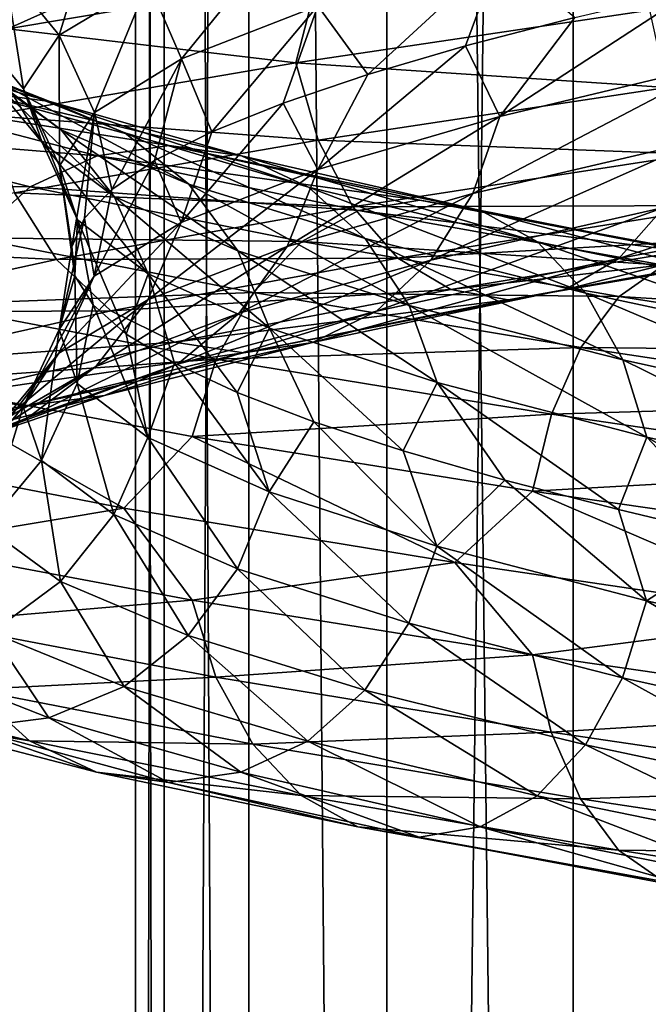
# Model space of a CAD drawing. Header units: metres. Extents: x -109 to 109, y -917 to 389.
# Tile 415 of 656: x -13.9 to -9.02, y -478.09 to -470.45. Entities that reach past the tile are written whole.
import ezdxf

# ---------------------------------------------------------------- set-up
doc = ezdxf.new("R2010")
doc.units = ezdxf.units.M
doc.layers.add('solid_24503124_XXX_01_SW0001', color=7, linetype='CONTINUOUS')

msp = doc.modelspace()

# ---------------------------------------------------------------- linework, layer by layer
at = {"layer": 'solid_24503124_XXX_01_SW0001'}
for points in [[(-13, -410), (-13, -535), (-12.778495, -535, 2.389471)], [(-12.778631, -410, -2.388798), (-12.778495, -535, -2.389471), (-13, -535)], [(-12.778631, -410, -2.388798), (-13, -535), (-13, -410)], [(-13, -410), (-12.778495, -535, 2.389471), (-12.778644, -410, 2.388729)], [(-12.778644, -410, 2.388729), (-12.778495, -535, 2.389471), (-12.122266, -535, 4.695816)], [(-12.778644, -410, 2.388729), (-12.122266, -535, 4.695816), (-12.122123, -410, 4.696183)], [(-12.122127, -410, -4.696173), (-12.778495, -535, -2.389471), (-12.778631, -410, -2.388798)], [(-12.122127, -410, -4.696173), (-12.122266, -535, -4.695816), (-12.778495, -535, -2.389471)], [(-12.122123, -410, 4.696183), (-12.122266, -535, 4.695816), (-11.053084, -535, 6.843201)], [(-12.122127, -410, -4.696173), (-11.053084, -535, -6.843201), (-12.122266, -535, -4.695816)], [(-11.052748, -410, -6.843724), (-11.053084, -535, -6.843201), (-12.122127, -410, -4.696173)], [(-12.122123, -410, 4.696183), (-11.053084, -535, 6.843201), (-11.052835, -410, 6.84358)], [(-11.052835, -410, 6.84358), (-11.053084, -535, 6.843201), (-9.606456, -535, 8.758754)], [(-9.607092, -410, -8.758067), (-9.606456, -535, -8.758754), (-11.053084, -535, -6.843201)], [(-9.607092, -410, -8.758067), (-11.053084, -535, -6.843201), (-11.052748, -410, -6.843724)], [(-11.052835, -410, 6.84358), (-9.606456, -535, 8.758754), (-9.607066, -410, 8.758096)], [(-7.834121, -410, -10.374312), (-9.606456, -535, -8.758754), (-9.607092, -410, -8.758067)], [(-9.607066, -410, 8.758096), (-9.606456, -535, 8.758754), (-7.834294, -410, 10.374181)], [(-7.834294, -410, 10.374181), (-9.606456, -535, 8.758754), (-7.834196, -535, 10.374236)], [(-7.834121, -410, -10.374312), (-7.834196, -535, -10.374236), (-9.606456, -535, -8.758754)], [(-11.757265, -469.511169, 14.799357), (-14.145024, -469.920959, 12.53507), (-13.991674, -470.517242, 12.852654)], [(-11.757265, -469.511169, 14.799357), (-13.991674, -470.517242, 12.852654), (-11.583611, -470.112671, 15.060498)], [(-13.591951, -470.566956, 2.785481), (-14.016327, -470.048187, 2.872451), (-13.305363, -469.633606, 5.260078)], [(-12.902514, -470.152374, 5.100818), (-13.591951, -470.566956, 2.785481), (-13.305363, -469.633606, 5.260078)], [(-12.644015, -470.751587, 4.998624), (-12.902514, -470.152374, 5.100818), (-11.822793, -469.73938, 7.261526)], [(-11.585926, -470.338593, 7.116043), (-12.644015, -470.751587, 4.998624), (-11.822793, -469.73938, 7.261526)], [(-10.175482, -469.927216, 9.017332), (-11.199347, -470.872375, 7.537467), (-11.585926, -470.338593, 7.116043)], [(-10.175482, -469.927216, 9.017332), (-10.441538, -470.650421, 8.555765), (-11.199347, -470.872375, 7.537467)], [(-10.175482, -469.927216, 9.017332), (-9.593505, -470.429321, 9.497276), (-10.441538, -470.650421, 8.555765)], [(-13.869107, -470.983154, 0.386018), (-14.302135, -470.464386, 0.398071), (-14.016327, -470.048187, 2.872451)], [(-13.591951, -470.566956, 2.785481), (-13.869107, -470.983154, 0.386018), (-14.016327, -470.048187, 2.872451)], [(-11.583611, -470.112671, 15.060498), (-13.991674, -470.517242, 12.852654), (-11.758463, -470.781616, 14.800864)], [(-13.319641, -471.166168, 2.729675), (-13.591951, -470.566956, 2.785481), (-12.902514, -470.152374, 5.100818)], [(-12.644015, -470.751587, 4.998624), (-13.319641, -471.166168, 2.729675), (-12.902514, -470.152374, 5.100818)], [(-11.583611, -470.112671, 15.060498), (-11.758463, -470.781616, 14.800864), (-9.012571, -470.373444, 16.614918)], [(-10.176923, -471.197662, 9.018608), (-9.593505, -470.429321, 9.497276), (-8.664467, -470.209412, 10.352576)], [(-8.459002, -470.787872, 10.647696), (-10.176923, -471.197662, 9.018608), (-8.664467, -470.209412, 10.352576)], [(-11.585926, -470.338593, 7.116043), (-12.409082, -471.316742, 5.315182), (-12.644015, -470.751587, 4.998624)], [(-11.585926, -470.338593, 7.116043), (-11.856711, -471.094299, 6.455099), (-12.409082, -471.316742, 5.315182)], [(-11.585926, -470.338593, 7.116043), (-11.199347, -470.872375, 7.537467), (-11.856711, -471.094299, 6.455099)], [(-9.012571, -470.373444, 16.614918), (-11.758463, -470.781616, 14.800864), (-8.880037, -470.972656, 16.370586)], [(-13.725513, -471.40097, -2.025509), (-14.154058, -470.882202, -2.08875), (-14.302135, -470.464386, 0.398071)], [(-13.869107, -470.983154, 0.386018), (-13.725513, -471.40097, -2.025509), (-14.302135, -470.464386, 0.398071)], [(-10.176923, -471.197662, 9.018608), (-10.441538, -470.650421, 8.555765), (-9.593505, -470.429321, 9.497276)], [(-13.577887, -471.301605, -4.512088), (-14.111754, -470.903687, -4.689499), (-14.710581, -470.484283, -2.170878)], [(-14.154058, -470.882202, -2.08875), (-13.577887, -471.301605, -4.512088), (-14.710581, -470.484283, -2.170878)], [(-13.991674, -470.517242, 12.852654), (-14.146465, -471.191406, 12.536346), (-11.758463, -470.781616, 14.800864)], [(-13.666073, -471.081512, -7.380233), (-14.294141, -470.999908, -7.719415), (-15.417265, -470.578918, -5.123335)], [(-14.739848, -470.660492, -4.898222), (-13.666073, -471.081512, -7.380233), (-15.417265, -470.578918, -5.123335)], [(-13.591244, -471.582367, 0.378285), (-13.869107, -470.983154, 0.386018), (-13.591951, -470.566956, 2.785481)], [(-13.319641, -471.166168, 2.729675), (-13.591244, -471.582367, 0.378285), (-13.591951, -470.566956, 2.785481)], [(-13.083735, -471.324707, -7.065747), (-13.666073, -471.081512, -7.380233), (-14.739848, -470.660492, -4.898222)], [(-14.111754, -470.903687, -4.689499), (-13.083735, -471.324707, -7.065747), (-14.739848, -470.660492, -4.898222)], [(-11.587566, -471.609039, 7.11705), (-11.199347, -470.872375, 7.537467), (-10.441538, -470.650421, 8.555765)], [(-10.176923, -471.197662, 9.018608), (-11.587566, -471.609039, 7.11705), (-10.441538, -470.650421, 8.555765)], [(-11.758463, -470.781616, 14.800864), (-14.146465, -471.191406, 12.536346), (-11.585548, -471.380829, 14.583211)], [(-12.644015, -470.751587, 4.998624), (-13.183804, -471.763611, 2.902248), (-13.319641, -471.166168, 2.729675)], [(-12.644015, -470.751587, 4.998624), (-12.853251, -471.540161, 4.125592), (-13.183804, -471.763611, 2.902248)], [(-12.644015, -470.751587, 4.998624), (-12.409082, -471.316742, 5.315182), (-12.853251, -471.540161, 4.125592)], [(-11.758463, -470.781616, 14.800864), (-11.585548, -471.380829, 14.583211), (-8.880037, -470.972656, 16.370586)], [(-10.386209, -471.796265, 9.204075), (-10.176923, -471.197662, 9.018608), (-8.459002, -470.787872, 10.647696)], [(-8.632959, -471.386475, 10.866664), (-10.386209, -471.796265, 9.204075), (-8.459002, -470.787872, 10.647696)], [(-13.166786, -471.820374, -4.375475), (-13.577887, -471.301605, -4.512088), (-14.154058, -470.882202, -2.08875)], [(-13.725513, -471.40097, -2.025509), (-13.166786, -471.820374, -4.375475), (-14.154058, -470.882202, -2.08875)], [(-12.588758, -471.722595, -6.798439), (-13.083735, -471.324707, -7.065747), (-14.111754, -470.903687, -4.689499)], [(-13.577887, -471.301605, -4.512088), (-12.588758, -471.722595, -6.798439), (-14.111754, -470.903687, -4.689499)], [(-11.587566, -471.609039, 7.11705), (-11.856711, -471.094299, 6.455099), (-11.199347, -470.872375, 7.537467)], [(-14.294141, -470.999908, -7.719415), (-12.739417, -471.422516, -10.082282), (-14.922436, -471.079895, -8.05872)], [(-12.179662, -471.50412, -9.639278), (-12.739417, -471.422516, -10.082282), (-14.294141, -470.999908, -7.719415)], [(-13.666073, -471.081512, -7.380233), (-12.179662, -471.50412, -9.639278), (-14.294141, -470.999908, -7.719415)], [(-13.450525, -472.000153, -1.984928), (-13.725513, -471.40097, -2.025509), (-13.869107, -470.983154, 0.386018)], [(-13.591244, -471.582367, 0.378285), (-13.450525, -472.000153, -1.984928), (-13.869107, -470.983154, 0.386018)], [(-8.880037, -470.972656, 16.370586), (-11.585548, -471.380829, 14.583211), (-8.673493, -471.491425, 15.989818)], [(-14.922436, -471.079895, -8.05872), (-13.299375, -471.502502, -10.525446), (-15.505456, -471.321472, -8.373574)], [(-12.739417, -471.422516, -10.082282), (-13.299375, -471.502502, -10.525446), (-14.922436, -471.079895, -8.05872)], [(-11.660663, -471.747314, -9.22853), (-12.179662, -471.50412, -9.639278), (-13.666073, -471.081512, -7.380233)], [(-13.083735, -471.324707, -7.065747), (-11.660663, -471.747314, -9.22853), (-13.666073, -471.081512, -7.380233)], [(-12.645805, -472.022034, 4.999332), (-12.409082, -471.316742, 5.315182), (-11.856711, -471.094299, 6.455099)], [(-11.587566, -471.609039, 7.11705), (-12.645805, -472.022034, 4.999332), (-11.856711, -471.094299, 6.455099)], [(-14.146465, -471.191406, 12.536346), (-13.938435, -471.790619, 12.351994), (-11.585548, -471.380829, 14.583211)], [(-13.319641, -471.166168, 2.729675), (-13.493729, -472.210358, 0.398705), (-13.591244, -471.582367, 0.378285)], [(-13.319641, -471.166168, 2.729675), (-13.397839, -471.986786, 1.657607), (-13.493729, -472.210358, 0.398705)], [(-13.319641, -471.166168, 2.729675), (-13.183804, -471.763611, 2.902248), (-13.397839, -471.986786, 1.657607)], [(-11.825863, -472.207642, 7.263412), (-11.587566, -471.609039, 7.11705), (-10.176923, -471.197662, 9.018608)], [(-10.386209, -471.796265, 9.204075), (-11.825863, -472.207642, 7.263412), (-10.176923, -471.197662, 9.018608)], [(-12.207605, -472.241364, -6.592601), (-12.588758, -471.722595, -6.798439), (-13.577887, -471.301605, -4.512088)], [(-13.166786, -471.820374, -4.375475), (-12.207605, -472.241364, -6.592601), (-13.577887, -471.301605, -4.512088)], [(-12.645805, -472.022034, 4.999332), (-12.853251, -471.540161, 4.125592), (-12.409082, -471.316742, 5.315182)], [(-15.505456, -471.321472, -8.373574), (-13.818981, -471.74408, -10.936676), (-16.001455, -471.717957, -8.641434)], [(-13.299375, -471.502502, -10.525446), (-13.818981, -471.74408, -10.936676), (-15.505456, -471.321472, -8.373574)], [(-11.585548, -471.380829, 14.583211), (-13.938435, -471.790619, 12.351994), (-11.316076, -471.899597, 14.244014)], [(-11.219522, -472.145233, -8.879401), (-11.660663, -471.747314, -9.22853), (-13.083735, -471.324707, -7.065747)], [(-12.588758, -471.722595, -6.798439), (-11.219522, -472.145233, -8.879401), (-13.083735, -471.324707, -7.065747)], [(-11.585548, -471.380829, 14.583211), (-11.316076, -471.899597, 14.244014), (-8.673493, -471.491425, 15.989818)], [(-10.711472, -472.314026, 9.492316), (-10.386209, -471.796265, 9.204075), (-8.632959, -471.386475, 10.866664)], [(-8.903316, -471.904236, 11.206972), (-10.711472, -472.314026, 9.492316), (-8.632959, -471.386475, 10.866664)], [(-12.902993, -472.419556, -4.287814), (-13.166786, -471.820374, -4.375475), (-13.725513, -471.40097, -2.025509)], [(-13.450525, -472.000153, -1.984928), (-12.902993, -472.419556, -4.287814), (-13.725513, -471.40097, -2.025509)], [(-12.739417, -471.422516, -10.082282), (-10.79698, -471.846741, -12.138271), (-13.299375, -471.502502, -10.525446)], [(-10.322574, -471.928345, -11.604929), (-10.79698, -471.846741, -12.138271), (-12.739417, -471.422516, -10.082282)], [(-12.179662, -471.50412, -9.639278), (-10.322574, -471.928345, -11.604929), (-12.739417, -471.422516, -10.082282)], [(-13.299375, -471.502502, -10.525446), (-11.271559, -471.926727, -12.671805), (-13.818981, -471.74408, -10.936676)], [(-13.321527, -472.436615, 2.730061), (-13.183804, -471.763611, 2.902248), (-12.853251, -471.540161, 4.125592)], [(-12.645805, -472.022034, 4.999332), (-13.321527, -472.436615, 2.730061), (-12.853251, -471.540161, 4.125592)], [(-10.79698, -471.846741, -12.138271), (-11.271559, -471.926727, -12.671805), (-13.299375, -471.502502, -10.525446)], [(-9.882709, -472.171539, -11.110421), (-10.322574, -471.928345, -11.604929), (-12.179662, -471.50412, -9.639278)], [(-11.660663, -471.747314, -9.22853), (-9.882709, -472.171539, -11.110421), (-12.179662, -471.50412, -9.639278)], [(-8.673493, -471.491425, 15.989818), (-11.316076, -471.899597, 14.244014), (-8.405268, -471.889313, 15.495337)], [(-9.253984, -472.30072, 11.648375), (-8.903316, -471.904236, 11.206972), (-6.824172, -471.496063, 12.580544)], [(-7.092951, -471.892548, 13.076045), (-9.253984, -472.30072, 11.648375), (-6.824172, -471.496063, 12.580544)], [(-13.591244, -471.582367, 0.378285), (-13.493729, -472.210358, 0.398705), (-13.471288, -472.434937, -0.866847)], [(-13.591244, -471.582367, 0.378285), (-13.471288, -472.434937, -0.866847), (-13.450525, -472.000153, -1.984928)], [(-12.905865, -472.620636, 5.102142), (-12.645805, -472.022034, 4.999332), (-11.587566, -471.609039, 7.11705)], [(-11.825863, -472.207642, 7.263412), (-12.905865, -472.620636, 5.102142), (-11.587566, -471.609039, 7.11705)], [(-13.818981, -471.74408, -10.936676), (-14.261033, -472.140594, -11.286526), (-16.001455, -471.717957, -8.641434)], [(-13.818981, -471.74408, -10.936676), (-11.711939, -472.168304, -13.166893), (-14.261033, -472.140594, -11.286526)], [(-11.271559, -471.926727, -12.671805), (-11.711939, -472.168304, -13.166893), (-13.818981, -471.74408, -10.936676)], [(-13.321527, -472.436615, 2.730061), (-13.397839, -471.986786, 1.657607), (-13.183804, -471.763611, 2.902248)], [(-10.879827, -472.664001, -8.610558), (-11.219522, -472.145233, -8.879401), (-12.588758, -471.722595, -6.798439)], [(-12.207605, -472.241364, -6.592601), (-10.879827, -472.664001, -8.610558), (-12.588758, -471.722595, -6.798439)], [(-9.508831, -472.569427, -10.690097), (-9.882709, -472.171539, -11.110421), (-11.660663, -471.747314, -9.22853)], [(-11.219522, -472.145233, -8.879401), (-9.508831, -472.569427, -10.690097), (-11.660663, -471.747314, -9.22853)], [(-13.938435, -471.790619, 12.351994), (-15.870469, -472.201996, 9.747597), (-13.614235, -472.309387, 12.064693)], [(-13.938435, -471.790619, 12.351994), (-13.614235, -472.309387, 12.064693), (-11.316076, -471.899597, 14.244014)], [(-11.96303, -472.840576, -6.460521), (-12.207605, -472.241364, -6.592601), (-13.166786, -471.820374, -4.375475)], [(-12.902993, -472.419556, -4.287814), (-11.96303, -472.840576, -6.460521), (-13.166786, -471.820374, -4.375475)], [(-12.196211, -472.725403, 7.490878), (-11.825863, -472.207642, 7.263412), (-10.386209, -471.796265, 9.204075)], [(-10.711472, -472.314026, 9.492316), (-12.196211, -472.725403, 7.490878), (-10.386209, -471.796265, 9.204075)], [(-10.79698, -471.846741, -12.138271), (-8.528322, -472.272583, -13.827754), (-11.271559, -471.926727, -12.671805)], [(-8.153598, -472.354156, -13.220179), (-8.528322, -472.272583, -13.827754), (-10.79698, -471.846741, -12.138271)], [(-10.322574, -471.928345, -11.604929), (-8.153598, -472.354156, -13.220179), (-10.79698, -471.846741, -12.138271)], [(-11.316076, -471.899597, 14.244014), (-13.614235, -472.309387, 12.064693), (-10.966129, -472.297485, 13.803522)], [(-11.271559, -471.926727, -12.671805), (-8.903182, -472.35257, -14.435549), (-11.711939, -472.168304, -13.166893)], [(-11.316076, -471.899597, 14.244014), (-10.966129, -472.297485, 13.803522), (-8.405268, -471.889313, 15.495337)], [(-8.528322, -472.272583, -13.827754), (-8.903182, -472.35257, -14.435549), (-11.271559, -471.926727, -12.671805)], [(-11.133358, -472.71051, 9.866184), (-10.711472, -472.314026, 9.492316), (-8.903316, -471.904236, 11.206972)], [(-9.253984, -472.30072, 11.648375), (-11.133358, -472.71051, 9.866184), (-8.903316, -471.904236, 11.206972)], [(-8.405268, -471.889313, 15.495337), (-10.966129, -472.297485, 13.803522), (-8.089703, -472.132507, 14.913583)], [(-7.806157, -472.597351, -12.65684), (-8.153598, -472.354156, -13.220179), (-10.322574, -471.928345, -11.604929)], [(-9.882709, -472.171539, -11.110421), (-7.806157, -472.597351, -12.65684), (-10.322574, -471.928345, -11.604929)], [(-9.666177, -472.542297, 12.167217), (-9.253984, -472.30072, 11.648375), (-7.092951, -471.892548, 13.076045)], [(-7.408886, -472.134125, 13.658481), (-9.666177, -472.542297, 12.167217), (-7.092951, -471.892548, 13.076045)], [(-13.593167, -472.852814, 0.378338), (-13.493729, -472.210358, 0.398705), (-13.397839, -471.986786, 1.657607)], [(-13.321527, -472.436615, 2.730061), (-13.593167, -472.852814, 0.378338), (-13.397839, -471.986786, 1.657607)], [(-13.450525, -472.000153, -1.984928), (-13.471288, -472.434937, -0.866847), (-13.330513, -472.660645, -2.128433)], [(-13.450525, -472.000153, -1.984928), (-13.330513, -472.660645, -2.128433), (-13.072596, -472.886536, -3.369804)], [(-13.450525, -472.000153, -1.984928), (-13.072596, -472.886536, -3.369804), (-12.902993, -472.419556, -4.287814)], [(-13.595482, -473.035217, 2.786204), (-13.321527, -472.436615, 2.730061), (-12.645805, -472.022034, 4.999332)], [(-12.905865, -472.620636, 5.102142), (-13.595482, -473.035217, 2.786204), (-12.645805, -472.022034, 4.999332)], [(-14.261033, -472.140594, -11.286526), (-12.086589, -472.564789, -13.588085), (-14.601842, -472.658356, -11.556251)], [(-11.711939, -472.168304, -13.166893), (-12.086589, -472.564789, -13.588085), (-14.261033, -472.140594, -11.286526)], [(-9.22093, -473.088196, -10.366431), (-9.508831, -472.569427, -10.690097), (-11.219522, -472.145233, -8.879401)], [(-10.879827, -472.664001, -8.610558), (-9.22093, -473.088196, -10.366431), (-11.219522, -472.145233, -8.879401)], [(-10.966129, -472.297485, 13.803522), (-10.55442, -472.54068, 13.285285), (-8.089703, -472.132507, 14.913583)], [(-8.089703, -472.132507, 14.913583), (-10.55442, -472.54068, 13.285285), (-7.749356, -472.214111, 14.286145)], [(-10.110378, -472.622284, 12.726353), (-9.666177, -472.542297, 12.167217), (-7.408886, -472.134125, 13.658481)], [(-7.749356, -472.214111, 14.286145), (-10.110378, -472.622284, 12.726353), (-7.408886, -472.134125, 13.658481)], [(-15.870469, -472.201996, 9.747597), (-15.501332, -472.720764, 9.520874), (-13.614235, -472.309387, 12.064693)], [(-13.593167, -472.852814, 0.378338), (-13.471288, -472.434937, -0.866847), (-13.493729, -472.210358, 0.398705)], [(-13.310034, -473.138397, 5.261925), (-12.905865, -472.620636, 5.102142), (-11.825863, -472.207642, 7.263412)], [(-12.196211, -472.725403, 7.490878), (-13.310034, -473.138397, 5.261925), (-11.825863, -472.207642, 7.263412)], [(-11.711939, -472.168304, -13.166893), (-9.25103, -472.594147, -14.999546), (-12.086589, -472.564789, -13.588085)], [(-8.903182, -472.35257, -14.435549), (-9.25103, -472.594147, -14.999546), (-11.711939, -472.168304, -13.166893)], [(-10.55442, -472.54068, 13.285285), (-10.110378, -472.622284, 12.726353), (-7.749356, -472.214111, 14.286145)], [(-7.510839, -472.99527, -12.178014), (-7.806157, -472.597351, -12.65684), (-9.882709, -472.171539, -11.110421)], [(-9.508831, -472.569427, -10.690097), (-7.510839, -472.99527, -12.178014), (-9.882709, -472.171539, -11.110421)], [(-13.614235, -472.309387, 12.064693), (-15.501332, -472.720764, 9.520874), (-13.193218, -472.707275, 11.691597)], [(-13.614235, -472.309387, 12.064693), (-13.193218, -472.707275, 11.691597), (-10.966129, -472.297485, 13.803522)], [(-10.966129, -472.297485, 13.803522), (-13.193218, -472.707275, 11.691597), (-10.55442, -472.54068, 13.285285)], [(-10.661853, -473.263184, -8.438047), (-10.879827, -472.664001, -8.610558), (-12.207605, -472.241364, -6.592601)], [(-11.96303, -472.840576, -6.460521), (-10.661853, -473.263184, -8.438047), (-12.207605, -472.241364, -6.592601)], [(-11.629261, -472.952087, 10.305645), (-11.133358, -472.71051, 9.866184), (-9.253984, -472.30072, 11.648375)], [(-9.666177, -472.542297, 12.167217), (-11.629261, -472.952087, 10.305645), (-9.253984, -472.30072, 11.648375)], [(-12.676575, -473.121887, 7.785916), (-12.196211, -472.725403, 7.490878), (-10.711472, -472.314026, 9.492316)], [(-11.133358, -472.71051, 9.866184), (-12.676575, -473.121887, 7.785916), (-10.711472, -472.314026, 9.492316)], [(-8.903182, -472.35257, -14.435549), (-6.264426, -472.779968, -15.760304), (-9.25103, -472.594147, -14.999546)], [(-13.872708, -473.451416, 0.386119), (-13.593167, -472.852814, 0.378338), (-13.321527, -472.436615, 2.730061)], [(-13.595482, -473.035217, 2.786204), (-13.872708, -473.451416, 0.386119), (-13.321527, -472.436615, 2.730061)], [(-13.593167, -472.852814, 0.378338), (-13.45243, -473.270599, -1.985209), (-13.471288, -472.434937, -0.866847)], [(-13.45243, -473.270599, -1.985209), (-13.330513, -472.660645, -2.128433), (-13.471288, -472.434937, -0.866847)], [(-12.902993, -472.419556, -4.287814), (-13.072596, -472.886536, -3.369804), (-12.699225, -473.11261, -4.579568)], [(-12.902993, -472.419556, -4.287814), (-12.699225, -473.11261, -4.579568), (-12.212435, -473.339691, -5.751922)], [(-12.902993, -472.419556, -4.287814), (-12.212435, -473.339691, -5.751922), (-11.96303, -472.840576, -6.460521)], [(-12.086589, -472.564789, -13.588085), (-12.375433, -473.08255, -13.912812), (-14.601842, -472.658356, -11.556251)], [(-13.193218, -472.707275, 11.691597), (-12.697895, -472.95047, 11.252649), (-10.55442, -472.54068, 13.285285)], [(-10.55442, -472.54068, 13.285285), (-12.697895, -472.95047, 11.252649), (-10.110378, -472.622284, 12.726353)], [(-12.086589, -472.564789, -13.588085), (-9.546958, -472.990631, -15.479362), (-12.375433, -473.08255, -13.912812)], [(-12.163674, -473.032074, 10.779233), (-11.629261, -472.952087, 10.305645), (-9.666177, -472.542297, 12.167217)], [(-10.110378, -472.622284, 12.726353), (-12.163674, -473.032074, 10.779233), (-9.666177, -472.542297, 12.167217)], [(-9.25103, -472.594147, -14.999546), (-9.546958, -472.990631, -15.479362), (-12.086589, -472.564789, -13.588085)], [(-9.25103, -472.594147, -14.999546), (-6.509177, -473.021545, -16.37606), (-9.546958, -472.990631, -15.479362)], [(-7.283432, -473.514038, -11.809298), (-7.510839, -472.99527, -12.178014), (-9.508831, -472.569427, -10.690097)], [(-9.22093, -473.088196, -10.366431), (-7.283432, -473.514038, -11.809298), (-9.508831, -472.569427, -10.690097)], [(-6.264426, -472.779968, -15.760304), (-6.509177, -473.021545, -16.37606), (-9.25103, -472.594147, -14.999546)], [(-14.601842, -472.658356, -11.556251), (-12.375433, -473.08255, -13.912812), (-14.821133, -473.256927, -11.729802)], [(-14.021248, -473.552979, 2.873459), (-13.595482, -473.035217, 2.786204), (-12.905865, -472.620636, 5.102142)], [(-13.310034, -473.138397, 5.261925), (-14.021248, -473.552979, 2.873459), (-12.905865, -472.620636, 5.102142)], [(-13.45243, -473.270599, -1.985209), (-12.904819, -473.690002, -4.288421), (-13.330513, -472.660645, -2.128433)], [(-12.904819, -473.690002, -4.288421), (-13.072596, -472.886536, -3.369804), (-13.330513, -472.660645, -2.128433)], [(-12.697895, -472.95047, 11.252649), (-12.163674, -473.032074, 10.779233), (-10.110378, -472.622284, 12.726353)], [(-9.036192, -473.687408, -10.158743), (-9.22093, -473.088196, -10.366431), (-10.879827, -472.664001, -8.610558)], [(-10.661853, -473.263184, -8.438047), (-9.036192, -473.687408, -10.158743), (-10.879827, -472.664001, -8.610558)], [(-15.501332, -472.720764, 9.520874), (-15.021957, -473.118652, 9.226443), (-13.193218, -472.707275, 11.691597)], [(-13.193218, -472.707275, 11.691597), (-15.021957, -473.118652, 9.226443), (-12.697895, -472.95047, 11.252649)], [(-13.834268, -473.534882, 5.469173), (-13.310034, -473.138397, 5.261925), (-12.196211, -472.725403, 7.490878)], [(-12.676575, -473.121887, 7.785916), (-13.834268, -473.534882, 5.469173), (-12.196211, -472.725403, 7.490878)], [(-13.241217, -473.363464, 8.132718), (-12.676575, -473.121887, 7.785916), (-11.133358, -472.71051, 9.866184)], [(-11.629261, -472.952087, 10.305645), (-13.241217, -473.363464, 8.132718), (-11.133358, -472.71051, 9.866184)], [(-11.96303, -472.840576, -6.460521), (-12.212435, -473.339691, -5.751922), (-11.61824, -473.567261, -6.873638)], [(-11.96303, -472.840576, -6.460521), (-11.61824, -473.567261, -6.873638), (-10.924497, -473.794434, -7.931046)], [(-11.96303, -472.840576, -6.460521), (-10.924497, -473.794434, -7.931046), (-10.661853, -473.263184, -8.438047)], [(-13.872708, -473.451416, 0.386119), (-13.729076, -473.869202, -2.026035), (-13.593167, -472.852814, 0.378338)], [(-13.729076, -473.869202, -2.026035), (-13.45243, -473.270599, -1.985209), (-13.593167, -472.852814, 0.378338)], [(-12.904819, -473.690002, -4.288421), (-12.699225, -473.11261, -4.579568), (-13.072596, -472.886536, -3.369804)], [(-15.021957, -473.118652, 9.226443), (-14.457976, -473.361847, 8.880048), (-12.697895, -472.95047, 11.252649)], [(-12.697895, -472.95047, 11.252649), (-14.457976, -473.361847, 8.880048), (-12.163674, -473.032074, 10.779233)], [(-13.849707, -473.443451, 8.506451), (-13.241217, -473.363464, 8.132718), (-11.629261, -472.952087, 10.305645)], [(-12.163674, -473.032074, 10.779233), (-13.849707, -473.443451, 8.506451), (-11.629261, -472.952087, 10.305645)], [(-9.546958, -472.990631, -15.479362), (-9.775111, -473.508392, -15.849287), (-12.375433, -473.08255, -13.912812)], [(-9.546958, -472.990631, -15.479362), (-6.717397, -473.41806, -16.899908), (-9.775111, -473.508392, -15.849287)], [(-6.509177, -473.021545, -16.37606), (-6.717397, -473.41806, -16.899908), (-9.546958, -472.990631, -15.479362)], [(-14.457976, -473.361847, 8.880048), (-13.849707, -473.443451, 8.506451), (-12.163674, -473.032074, 10.779233)], [(-14.307157, -473.969177, 0.398211), (-13.872708, -473.451416, 0.386119), (-13.595482, -473.035217, 2.786204)], [(-14.021248, -473.552979, 2.873459), (-14.307157, -473.969177, 0.398211), (-13.595482, -473.035217, 2.786204)], [(-12.375433, -473.08255, -13.912812), (-12.561287, -473.681152, -14.121755), (-14.821133, -473.256927, -11.729802)], [(-14.573494, -473.949463, 2.986634), (-14.021248, -473.552979, 2.873459), (-13.310034, -473.138397, 5.261925)], [(-13.834268, -473.534882, 5.469173), (-14.573494, -473.949463, 2.986634), (-13.310034, -473.138397, 5.261925)], [(-14.450476, -473.776459, 5.712781), (-13.834268, -473.534882, 5.469173), (-12.676575, -473.121887, 7.785916)], [(-13.241217, -473.363464, 8.132718), (-14.450476, -473.776459, 5.712781), (-12.676575, -473.121887, 7.785916)], [(-12.904819, -473.690002, -4.288421), (-11.964724, -474.111023, -6.461435), (-12.699225, -473.11261, -4.579568)], [(-11.964724, -474.111023, -6.461435), (-12.212435, -473.339691, -5.751922), (-12.699225, -473.11261, -4.579568)], [(-12.375433, -473.08255, -13.912812), (-9.775111, -473.508392, -15.849287), (-12.561287, -473.681152, -14.121755)], [(-7.13751, -474.11322, -11.572701), (-7.283432, -473.514038, -11.809298), (-9.22093, -473.088196, -10.366431)], [(-9.036192, -473.687408, -10.158743), (-7.13751, -474.11322, -11.572701), (-9.22093, -473.088196, -10.366431)], [(-14.821133, -473.256927, -11.729802), (-13.090356, -474.23877, -13.769682), (-15.256431, -473.820099, -11.324159)], [(-14.821133, -473.256927, -11.729802), (-12.561287, -473.681152, -14.121755), (-13.090356, -474.23877, -13.769682)], [(-13.729076, -473.869202, -2.026035), (-13.170205, -474.288605, -4.376611), (-13.45243, -473.270599, -1.985209)], [(-13.170205, -474.288605, -4.376611), (-12.904819, -473.690002, -4.288421), (-13.45243, -473.270599, -1.985209)], [(-10.661853, -473.263184, -8.438047), (-10.924497, -473.794434, -7.931046), (-10.1357, -474.021759, -8.91702)], [(-10.661853, -473.263184, -8.438047), (-10.1357, -474.021759, -8.91702), (-9.256382, -474.249878, -9.825956)], [(-10.661853, -473.263184, -8.438047), (-9.256382, -474.249878, -9.825956), (-9.036192, -473.687408, -10.158743)], [(-14.457976, -473.361847, 8.880048), (-15.778357, -473.774841, 6.23774), (-13.849707, -473.443451, 8.506451)], [(-15.114536, -473.856445, 5.975308), (-14.450476, -473.776459, 5.712781), (-13.241217, -473.363464, 8.132718)], [(-13.849707, -473.443451, 8.506451), (-15.114536, -473.856445, 5.975308), (-13.241217, -473.363464, 8.132718)], [(-11.964724, -474.111023, -6.461435), (-11.61824, -473.567261, -6.873638), (-12.212435, -473.339691, -5.751922)], [(-15.778357, -473.774841, 6.23774), (-15.114536, -473.856445, 5.975308), (-13.849707, -473.443451, 8.506451)], [(-14.307157, -473.969177, 0.398211), (-14.159026, -474.386963, -2.089484), (-13.872708, -473.451416, 0.386119)], [(-14.159026, -474.386963, -2.089484), (-13.729076, -473.869202, -2.026035), (-13.872708, -473.451416, 0.386119)], [(-6.717397, -473.41806, -16.899908), (-6.877929, -473.935822, -17.303782), (-9.775111, -473.508392, -15.849287)], [(-9.775111, -473.508392, -15.849287), (-9.921913, -474.106995, -16.087311), (-12.561287, -473.681152, -14.121755)], [(-9.775111, -473.508392, -15.849287), (-6.877929, -473.935822, -17.303782), (-9.921913, -474.106995, -16.087311)], [(-15.222629, -474.19104, 3.119665), (-14.573494, -473.949463, 2.986634), (-13.834268, -473.534882, 5.469173)], [(-14.450476, -473.776459, 5.712781), (-15.222629, -474.19104, 3.119665), (-13.834268, -473.534882, 5.469173)], [(-11.964724, -474.111023, -6.461435), (-10.663362, -474.53363, -8.439242), (-11.61824, -473.567261, -6.873638)], [(-10.663362, -474.53363, -8.439242), (-10.924497, -473.794434, -7.931046), (-11.61824, -473.567261, -6.873638)], [(-12.561287, -473.681152, -14.121755), (-10.523734, -474.661194, -15.818684), (-13.090356, -474.23877, -13.769682)], [(-12.561287, -473.681152, -14.121755), (-9.921913, -474.106995, -16.087311), (-10.523734, -474.661194, -15.818684)], [(-13.170205, -474.288605, -4.376611), (-12.210776, -474.709625, -6.594314), (-12.904819, -473.690002, -4.288421)], [(-12.210776, -474.709625, -6.594314), (-11.964724, -474.111023, -6.461435), (-12.904819, -473.690002, -4.288421)], [(-9.036192, -473.687408, -10.158743), (-9.256382, -474.249878, -9.825956), (-8.292922, -474.479187, -10.651567)], [(-9.036192, -473.687408, -10.158743), (-8.292922, -474.479187, -10.651567), (-7.256084, -474.709076, -11.383873)], [(-9.036192, -473.687408, -10.158743), (-7.256084, -474.709076, -11.383873), (-7.13751, -474.11322, -11.572701)], [(-15.256431, -473.820099, -11.324159), (-13.090356, -474.23877, -13.769682), (-14.822641, -474.527374, -11.730996)], [(-10.663362, -474.53363, -8.439242), (-10.1357, -474.021759, -8.91702), (-10.924497, -473.794434, -7.931046)], [(-14.159026, -474.386963, -2.089484), (-13.582653, -474.806366, -4.513673), (-13.729076, -473.869202, -2.026035)], [(-13.582653, -474.806366, -4.513673), (-13.170205, -474.288605, -4.376611), (-13.729076, -473.869202, -2.026035)], [(-6.877929, -473.935822, -17.303782), (-6.981222, -474.534393, -17.56365), (-9.921913, -474.106995, -16.087311)], [(-10.663362, -474.53363, -8.439242), (-9.037471, -474.957855, -10.16018), (-10.1357, -474.021759, -8.91702)], [(-9.037471, -474.957855, -10.16018), (-9.256382, -474.249878, -9.825956), (-10.1357, -474.021759, -8.91702)], [(-12.210776, -474.709625, -6.594314), (-10.882652, -475.132233, -8.612794), (-11.964724, -474.111023, -6.461435)], [(-10.882652, -475.132233, -8.612794), (-10.663362, -474.53363, -8.439242), (-11.964724, -474.111023, -6.461435)], [(-9.921913, -474.106995, -16.087311), (-7.65585, -475.083374, -17.388639), (-10.523734, -474.661194, -15.818684)], [(-9.921913, -474.106995, -16.087311), (-6.981222, -474.534393, -17.56365), (-7.65585, -475.083374, -17.388639)], [(-13.090356, -474.23877, -13.769682), (-12.562567, -474.951599, -14.123193), (-14.822641, -474.527374, -11.730996)], [(-13.582653, -474.806366, -4.513673), (-12.593178, -475.227386, -6.800826), (-13.170205, -474.288605, -4.376611)], [(-12.593178, -475.227386, -6.800826), (-12.210776, -474.709625, -6.594314), (-13.170205, -474.288605, -4.376611)], [(-13.090356, -474.23877, -13.769682), (-10.523734, -474.661194, -15.818684), (-12.562567, -474.951599, -14.123193)], [(-9.037471, -474.957855, -10.16018), (-8.292922, -474.479187, -10.651567), (-9.256382, -474.249878, -9.825956)], [(-14.117624, -475.20285, -4.69145), (-13.582653, -474.806366, -4.513673), (-14.159026, -474.386963, -2.089484)], [(-9.037471, -474.957855, -10.16018), (-7.13852, -475.383667, -11.57434), (-8.292922, -474.479187, -10.651567)], [(-14.822641, -474.527374, -11.730996), (-12.562567, -474.951599, -14.123193), (-14.604668, -475.126587, -11.558487)], [(-10.882652, -475.132233, -8.612794), (-9.223325, -475.556458, -10.369123), (-10.663362, -474.53363, -8.439242)], [(-9.223325, -475.556458, -10.369123), (-9.037471, -474.957855, -10.16018), (-10.663362, -474.53363, -8.439242)], [(-10.523734, -474.661194, -15.818684), (-9.922924, -475.377441, -16.088949), (-12.562567, -474.951599, -14.123193)], [(-10.523734, -474.661194, -15.818684), (-7.65585, -475.083374, -17.388639), (-9.922924, -475.377441, -16.088949)], [(-12.593178, -475.227386, -6.800826), (-11.223462, -475.649994, -8.882519), (-12.210776, -474.709625, -6.594314)], [(-11.223462, -475.649994, -8.882519), (-10.882652, -475.132233, -8.612794), (-12.210776, -474.709625, -6.594314)], [(-14.117624, -475.20285, -4.69145), (-13.089177, -475.623871, -7.068686), (-13.582653, -474.806366, -4.513673)], [(-13.089177, -475.623871, -7.068686), (-12.593178, -475.227386, -6.800826), (-13.582653, -474.806366, -4.513673)], [(-12.562567, -474.951599, -14.123193), (-12.377828, -475.550812, -13.915504), (-14.604668, -475.126587, -11.558487)], [(-12.562567, -474.951599, -14.123193), (-9.922924, -475.377441, -16.088949), (-12.377828, -475.550812, -13.915504)], [(-9.223325, -475.556458, -10.369123), (-7.285323, -475.982269, -11.812365), (-9.037471, -474.957855, -10.16018)], [(-7.285323, -475.982269, -11.812365), (-7.13852, -475.383667, -11.57434), (-9.037471, -474.957855, -10.16018)], [(-14.604668, -475.126587, -11.558487), (-12.377828, -475.550812, -13.915504), (-14.264972, -475.645355, -11.289643)], [(-11.223462, -475.649994, -8.882519), (-9.51217, -476.074219, -10.693851), (-10.882652, -475.132233, -8.612794)], [(-9.51217, -476.074219, -10.693851), (-9.223325, -475.556458, -10.369123), (-10.882652, -475.132233, -8.612794)], [(-7.65585, -475.083374, -17.388639), (-6.981933, -475.804871, -17.565437), (-9.922924, -475.377441, -16.088949)], [(-14.746453, -475.444458, -4.900417), (-13.672197, -475.865448, -7.38354), (-14.117624, -475.20285, -4.69145)], [(-13.672197, -475.865448, -7.38354), (-13.089177, -475.623871, -7.068686), (-14.117624, -475.20285, -4.69145)], [(-13.089177, -475.623871, -7.068686), (-11.665513, -476.046478, -9.232368), (-12.593178, -475.227386, -6.800826)], [(-11.665513, -476.046478, -9.232368), (-11.223462, -475.649994, -8.882519), (-12.593178, -475.227386, -6.800826)], [(-9.922924, -475.377441, -16.088949), (-9.777002, -475.976624, -15.852354), (-12.377828, -475.550812, -13.915504)], [(-9.922924, -475.377441, -16.088949), (-6.981933, -475.804871, -17.565437), (-9.777002, -475.976624, -15.852354)], [(-14.300492, -475.945435, -7.722845), (-13.672197, -475.865448, -7.38354), (-14.746453, -475.444458, -4.900417)], [(-12.377828, -475.550812, -13.915504), (-12.089927, -476.06958, -13.591838), (-14.264972, -475.645355, -11.289643)], [(-12.377828, -475.550812, -13.915504), (-9.777002, -475.976624, -15.852354), (-12.089927, -476.06958, -13.591838)], [(-9.51217, -476.074219, -10.693851), (-7.513475, -476.500031, -12.182289), (-9.223325, -475.556458, -10.369123)], [(-7.513475, -476.500031, -12.182289), (-7.285323, -475.982269, -11.812365), (-9.223325, -475.556458, -10.369123)], [(-15.510898, -475.620636, -8.376513), (-13.823832, -476.043274, -10.940515), (-14.92856, -475.863831, -8.062027)], [(-14.264972, -475.645355, -11.289643), (-13.823832, -476.043274, -10.940515), (-15.510898, -475.620636, -8.376513)], [(-14.264972, -475.645355, -11.289643), (-12.089927, -476.06958, -13.591838), (-13.823832, -476.043274, -10.940515)], [(-13.672197, -475.865448, -7.38354), (-12.18512, -476.288055, -9.643598), (-13.089177, -475.623871, -7.068686)], [(-12.18512, -476.288055, -9.643598), (-11.665513, -476.046478, -9.232368), (-13.089177, -475.623871, -7.068686)], [(-11.665513, -476.046478, -9.232368), (-9.886819, -476.470703, -11.115042), (-11.223462, -475.649994, -8.882519)], [(-9.886819, -476.470703, -11.115042), (-9.51217, -476.074219, -10.693851), (-11.223462, -475.649994, -8.882519)], [(-6.981933, -475.804871, -17.565437), (-6.87926, -476.404053, -17.307129), (-9.777002, -475.976624, -15.852354)], [(-14.92856, -475.863831, -8.062027), (-13.304832, -476.286438, -10.529766), (-14.300492, -475.945435, -7.722845)], [(-13.823832, -476.043274, -10.940515), (-13.304832, -476.286438, -10.529766), (-14.92856, -475.863831, -8.062027)], [(-14.300492, -475.945435, -7.722845), (-12.745077, -476.368042, -10.086762), (-13.672197, -475.865448, -7.38354)], [(-12.745077, -476.368042, -10.086762), (-12.18512, -476.288055, -9.643598), (-13.672197, -475.865448, -7.38354)], [(-13.304832, -476.286438, -10.529766), (-12.745077, -476.368042, -10.086762), (-14.300492, -475.945435, -7.722845)], [(-9.777002, -475.976624, -15.852354), (-9.549595, -476.495392, -15.483638), (-12.089927, -476.06958, -13.591838)], [(-9.777002, -475.976624, -15.852354), (-6.87926, -476.404053, -17.307129), (-9.549595, -476.495392, -15.483638)], [(-13.823832, -476.043274, -10.940515), (-11.716049, -476.467468, -13.171515), (-13.304832, -476.286438, -10.529766)], [(-12.089927, -476.06958, -13.591838), (-11.716049, -476.467468, -13.171515), (-13.823832, -476.043274, -10.940515)], [(-12.18512, -476.288055, -9.643598), (-10.327199, -476.71228, -11.610129), (-11.665513, -476.046478, -9.232368)], [(-10.327199, -476.71228, -11.610129), (-9.886819, -476.470703, -11.115042), (-11.665513, -476.046478, -9.232368)], [(-12.089927, -476.06958, -13.591838), (-9.549595, -476.495392, -15.483638), (-11.716049, -476.467468, -13.171515)], [(-9.886819, -476.470703, -11.115042), (-7.809404, -476.896515, -12.662106), (-9.51217, -476.074219, -10.693851)], [(-7.809404, -476.896515, -12.662106), (-7.513475, -476.500031, -12.182289), (-9.51217, -476.074219, -10.693851)], [(-13.304832, -476.286438, -10.529766), (-11.276184, -476.710663, -12.677006), (-12.745077, -476.368042, -10.086762)], [(-11.716049, -476.467468, -13.171515), (-11.276184, -476.710663, -12.677006), (-13.304832, -476.286438, -10.529766)], [(-12.745077, -476.368042, -10.086762), (-10.801778, -476.792267, -12.143664), (-12.18512, -476.288055, -9.643598)], [(-10.801778, -476.792267, -12.143664), (-10.327199, -476.71228, -11.610129), (-12.18512, -476.288055, -9.643598)], [(-11.276184, -476.710663, -12.677006), (-10.801778, -476.792267, -12.143664), (-12.745077, -476.368042, -10.086762)], [(-6.87926, -476.404053, -17.307129), (-6.719253, -476.922821, -16.904577), (-9.549595, -476.495392, -15.483638)], [(-11.716049, -476.467468, -13.171515), (-9.254277, -476.893311, -15.00481), (-11.276184, -476.710663, -12.677006)], [(-9.549595, -476.495392, -15.483638), (-9.254277, -476.893311, -15.00481), (-11.716049, -476.467468, -13.171515)], [(-10.327199, -476.71228, -11.610129), (-8.157251, -477.138092, -13.226103), (-9.886819, -476.470703, -11.115042)], [(-8.157251, -477.138092, -13.226103), (-7.809404, -476.896515, -12.662106), (-9.886819, -476.470703, -11.115042)], [(-9.549595, -476.495392, -15.483638), (-6.719253, -476.922821, -16.904577), (-9.254277, -476.893311, -15.00481)], [(-11.276184, -476.710663, -12.677006), (-8.906837, -477.136505, -14.441473), (-10.801778, -476.792267, -12.143664)], [(-9.254277, -476.893311, -15.00481), (-8.906837, -477.136505, -14.441473), (-11.276184, -476.710663, -12.677006)], [(-10.801778, -476.792267, -12.143664), (-8.532111, -477.218109, -13.833898), (-10.327199, -476.71228, -11.610129)], [(-8.532111, -477.218109, -13.833898), (-8.157251, -477.138092, -13.226103), (-10.327199, -476.71228, -11.610129)], [(-8.906837, -477.136505, -14.441473), (-8.532111, -477.218109, -13.833898), (-10.801778, -476.792267, -12.143664)], [(-9.254277, -476.893311, -15.00481), (-6.511462, -477.32074, -16.381807), (-8.906837, -477.136505, -14.441473)], [(-6.719253, -476.922821, -16.904577), (-6.511462, -477.32074, -16.381807), (-9.254277, -476.893311, -15.00481)]]:
    msp.add_3dface(points, dxfattribs=at)

doc.saveas('drawing.dxf')
